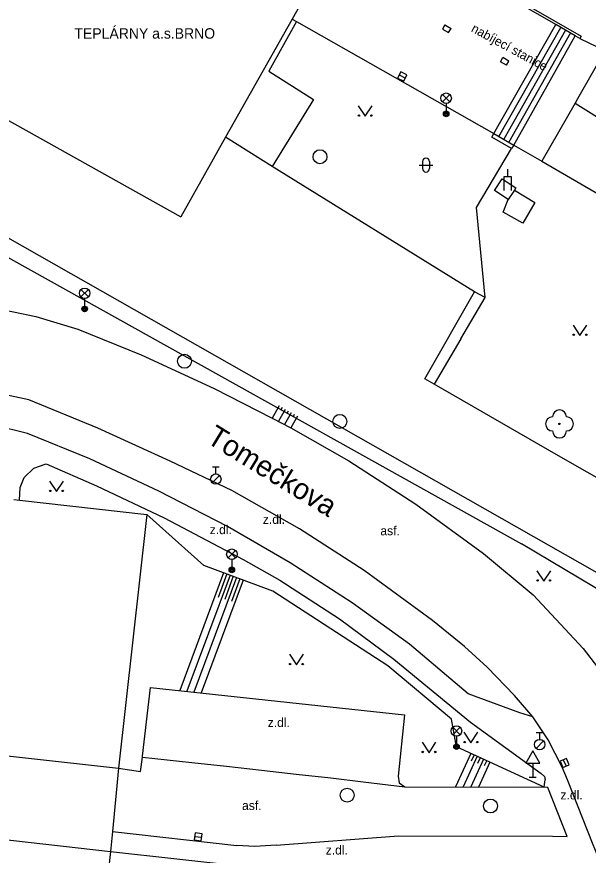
# Model space of a CAD drawing. Extents: x -598233 to -596890, y -1157848 to -1156431.
# Drawn here: x -597215.9 to -597174.9, y -1157268.7 to -1157208.6 of the extents above; entities that cross this region are included whole.
import ezdxf

# ---------------------------------------------------------------- set-up
doc = ezdxf.new("R2010")
doc.units = 0
for name, color, linetype in [('Level 10', 7, 'Continuous'), ('Level 11', 7, 'Continuous'), ('Level 14', 7, 'Continuous'), ('Level 15', 7, 'Continuous'), ('Level 22', 7, 'Continuous'), ('Level 24', 7, 'Continuous'), ('Level 27', 7, 'Continuous'), ('Level 28', 7, 'Continuous'), ('Level 33', 7, 'Continuous'), ('Level 34', 7, 'Continuous'), ('Level 36', 7, 'Continuous'), ('Level 38', 7, 'Continuous'), ('Level 40', 7, 'Continuous'), ('Level 41', 7, 'Continuous'), ('Level 42', 7, 'Continuous'), ('Level 5', 7, 'Continuous'), ('Level 50', 7, 'Continuous'), ('Level 7', 7, 'Continuous'), ('Level 8', 7, 'Continuous')]:
    doc.layers.add(name, color=color, linetype=linetype)

msp = doc.modelspace()

# ---------------------------------------------------------------- linework, layer by layer
at = {"layer": 'Level 10'}
for points in [[(-597248.1599, -1157202.65), (-597249.79, -1157205.54), (-597169.75, -1157251.01)], [(-597197.6, -1157219.33), (-597200.94, -1157217.24)], [(-597166.76, -1157245.92), (-597177.04, -1157240.06), (-597185.97, -1157234.92), (-597186.64, -1157234.54), (-597183.07, -1157228.32), (-597197.6, -1157219.33)], [(-597217.76, -1157229.42), (-597214.55, -1157230.07), (-597211.54, -1157231), (-597206.99, -1157232.83), (-597201.74, -1157235.23), (-597197.58, -1157237.36), (-597196.26, -1157238.06), (-597192.09, -1157240.42), (-597187.29, -1157243.54), (-597182.43, -1157247.07), (-597178.86, -1157250.03), (-597175.29, -1157253.88), (-597174.25, -1157255.2199), (-597172.94, -1157257.12), (-597172.6599, -1157257.53), (-597172.25, -1157258.25), (-597171.13, -1157260.23)], [(-597178.9, -1157258.76), (-597180.21, -1157257.25), (-597182.17, -1157255.21), (-597183.8, -1157253.7199), (-597186.09, -1157251.87), (-597191, -1157248.29), (-597195.62, -1157245.29), (-597200.49, -1157242.56), (-597204.9, -1157240.45), (-597210.09, -1157238.08), (-597215.04, -1157236.06), (-597217.74, -1157235.48), (-597220.51, -1157235.3), (-597223.1599, -1157235.31), (-597225.61, -1157235.67)], [(-597176.78, -1157262.37), (-597177.79, -1157260.42), (-597178.9, -1157258.76)], [(-597150.78, -1157329.63), (-597151.09, -1157328.63), (-597152.34, -1157325.39), (-597152.71, -1157324.44), (-597156.89, -1157313.56), (-597164.2, -1157294.7), (-597164.59, -1157293.77), (-597166.75, -1157288.18), (-597167.1, -1157287.25), (-597169.68, -1157280.58), (-597174.19, -1157268.87), (-597174.45, -1157268.22), (-597174.56, -1157267.95), (-597176.4, -1157263.28), (-597176.78, -1157262.37)]]:
    msp.add_lwpolyline(points, dxfattribs=at)
at = {"layer": 'Level 11'}
for points in [[(-597269.99, -1157196.84), (-597235.41, -1157215.33), (-597179.7, -1157246.37)], [(-597196.1599, -1157208.76), (-597195.84, -1157208.94)], [(-597195.84, -1157208.94), (-597197.82, -1157212.49), (-597194.62, -1157214.52), (-597197.6, -1157219.33)], [(-597195.84, -1157208.94), (-597181.68, -1157216.9699)], [(-597181.68, -1157216.9699), (-597177.24, -1157209.1599)], [(-597181.33, -1157217.18), (-597176.89, -1157209.36)], [(-597176.55, -1157209.56), (-597180.9699, -1157217.38)], [(-597176.2, -1157209.76), (-597180.62, -1157217.59)], [(-597180.26, -1157217.8), (-597177.86, -1157213.54), (-597175.85, -1157209.96)], [(-597175.52, -1157210.15), (-597173.69, -1157211.03)], [(-597175.86, -1157214.79), (-597170.55, -1157218.11), (-597164.47, -1157235.68), (-597163.74, -1157237.8), (-597163.49, -1157238.53), (-597162.73, -1157240.72), (-597161.44, -1157244.4699), (-597163.59, -1157247.7199)], [(-597182.94, -1157222.26), (-597180.42, -1157218.05)], [(-597180.65, -1157221.7), (-597181.64, -1157221.06), (-597181.1, -1157220.2199), (-597180.1, -1157220.86), (-597180.21, -1157221.03)], [(-597180.21, -1157221.03), (-597178.76, -1157221.9), (-597179.6, -1157223.4), (-597181.03, -1157222.61), (-597180.65, -1157221.7)], [(-597180.21, -1157221.03), (-597180.65, -1157221.7)], [(-597182.32, -1157228.73), (-597182.94, -1157222.26)], [(-597182.32, -1157228.73), (-597183.07, -1157228.32)], [(-597184.06, -1157231.68), (-597182.32, -1157228.73)], [(-597184.06, -1157231.68), (-597185.97, -1157234.92)], [(-597183.52, -1157257.13), (-597187.75, -1157253.56), (-597191.84, -1157250.59), (-597196.29, -1157247.73), (-597200.8, -1157245.13), (-597205.73, -1157242.61), (-597210.68, -1157240.29), (-597215.15, -1157238.46), (-597217.49, -1157237.89), (-597219.51, -1157237.65), (-597221.14, -1157237.67)], [(-597215.67, -1157242.34), (-597215.39, -1157241.63), (-597214.69, -1157240.95), (-597213.79, -1157240.64), (-597210.18, -1157242.2199), (-597205.33, -1157244.52), (-597199.6599, -1157247.49), (-597197.04, -1157248.9699), (-597192.76, -1157251.75), (-597188.86, -1157254.63), (-597183.37, -1157259.1599), (-597178.29, -1157262.83), (-597178.05, -1157263.05), (-597178, -1157263.28)], [(-597215.71, -1157243.25), (-597215.67, -1157242.34)], [(-597206.89, -1157261.6599), (-597206.88, -1157261.58), (-597206.32, -1157256.6599), (-597188.09, -1157258.62), (-597188.56, -1157263.03)], [(-597178.9, -1157258.76), (-597179.82, -1157258.49), (-597183.52, -1157257.13)], [(-597228.62, -1157260.23), (-597208.61, -1157262.46)], [(-597208.61, -1157262.46), (-597207.03, -1157262.68), (-597206.89, -1157261.6599)], [(-597206.89, -1157261.6599), (-597203.36, -1157262.05), (-597200.87, -1157262.31), (-597198.35, -1157262.59), (-597195.86, -1157262.87), (-597193.38, -1157263.15), (-597191.07, -1157263.42), (-597188.08, -1157263.78)], [(-597188.56, -1157263.03), (-597188.4699, -1157263.49), (-597188.08, -1157263.78)], [(-597178.07, -1157263.81), (-597178.06, -1157263.63), (-597178, -1157263.28)], [(-597188.08, -1157263.78), (-597178.07, -1157263.81)], [(-597176.42, -1157267.35), (-597177.81, -1157263.84), (-597178.07, -1157263.81)], [(-597229.25, -1157266.1599), (-597209.18, -1157268.42)], [(-597209.04, -1157266.98), (-597200.12, -1157267.99)], [(-597197.31, -1157267.98), (-597188.52, -1157267.3), (-597177.4699, -1157267.32), (-597176.42, -1157267.35)], [(-597197.31, -1157267.98), (-597198.83, -1157268.07), (-597200.12, -1157267.99)]]:
    msp.add_lwpolyline(points, dxfattribs=at)
at = {"layer": 'Level 14'}
msp.add_lwpolyline([(-597178.07, -1157263.81), (-597184.37, -1157260.9099), (-597184.7199, -1157258.94), (-597189.29, -1157255.12), (-597197.54, -1157249.76), (-597202.48, -1157247.92), (-597206.59, -1157244.28)], dxfattribs=at)
at = {"layer": 'Level 15'}
for points in [[(-597197.08, -1157236.49), (-597197.58, -1157237.36)], [(-597196.65, -1157236.74), (-597197.14, -1157237.59)], [(-597196.87, -1157236.61), (-597196.9699, -1157236.78)], [(-597196.2199, -1157236.98), (-597196.7, -1157237.83)], [(-597196.43, -1157236.86), (-597196.53, -1157237.03)], [(-597195.78, -1157237.23), (-597196.26, -1157238.06)], [(-597196, -1157237.11), (-597196.09, -1157237.27)], [(-597201.08, -1157248.44), (-597204.2199, -1157256.89)], [(-597200.61, -1157248.62), (-597203.71, -1157256.94)], [(-597200.14, -1157248.79), (-597203.2, -1157257)], [(-597199.67, -1157248.9699), (-597202.69, -1157257.05)], [(-597200.85, -1157248.53), (-597201.4699, -1157250.21)], [(-597200.38, -1157248.7), (-597200.99, -1157250.36)], [(-597199.9099, -1157248.88), (-597200.51, -1157250.51)], [(-597183.34, -1157261.39), (-597184.45, -1157263.79)], [(-597182.89, -1157261.59), (-597183.9, -1157263.79)], [(-597183.11, -1157261.49), (-597183.32, -1157261.95)], [(-597182.43, -1157261.8), (-597183.35, -1157263.79)], [(-597182.6599, -1157261.7), (-597182.85, -1157262.12)], [(-597181.98, -1157262.01), (-597182.8, -1157263.8)], [(-597182.2, -1157261.9099), (-597182.38, -1157262.28)]]:
    msp.add_lwpolyline(points, dxfattribs=at)
at = {"layer": 'Level 22'}
msp.add_circle((-597176.98, -1157237.78), 0.05, dxfattribs=at)
for centre, start, end in [((-597176.98, -1157237.28), 0, 180), ((-597177.48, -1157237.78), 90, 270), ((-597176.48, -1157237.78), 270, 90), ((-597176.98, -1157238.28), 180, 0)]:
    msp.add_arc(centre, 0.5, start, end, dxfattribs=at)
at = {"layer": 'Level 24'}
for points in [[(-597185.2, -1157209.18), (-597185.37, -1157209.48)], [(-597185.2, -1157209.18), (-597184.76, -1157209.43)], [(-597185.37, -1157209.48), (-597184.94, -1157209.73)], [(-597184.94, -1157209.73), (-597184.76, -1157209.43)], [(-597181.22, -1157211.82), (-597181.04, -1157211.52)], [(-597180.61, -1157211.77), (-597181.04, -1157211.52)], [(-597180.79, -1157212.07), (-597180.61, -1157211.77)], [(-597180.79, -1157212.07), (-597181.22, -1157211.82)]]:
    msp.add_lwpolyline(points, dxfattribs=at)
at = {"layer": 'Level 27'}
for p, q in [((-597188.4827, -1157212.7665), (-597188.0373, -1157212.9935)), ((-597176.7119, -1157261.8517), (-597176.5081, -1157262.3083)), ((-597203.1478, -1157267.3367), (-597202.6522, -1157267.4033))]:
    msp.add_line(p, q, dxfattribs=at)
for points in [[(-597188.5963, -1157212.9892), (-597188.1508, -1157213.2163), (-597187.9237, -1157212.7708), (-597188.3692, -1157212.5437)], [(-597176.9402, -1157261.9536), (-597176.7364, -1157262.4102), (-597176.2798, -1157262.2064), (-597176.4836, -1157261.7498)], [(-597203.1811, -1157267.5845), (-597202.6855, -1157267.6511), (-597202.6189, -1157267.1555), (-597203.1145, -1157267.0889)]]:
    msp.add_lwpolyline(points, close=True, dxfattribs=at)
for centre in [(-597194.1599, -1157218.63), (-597203.88, -1157233.29), (-597192.74, -1157237.6), (-597192.21, -1157264.39), (-597181.93, -1157265.1599)]:
    msp.add_circle(centre, 0.5, dxfattribs=at)
at = {"layer": 'Level 28'}
for p, q in [((-597201.88, -1157240.855), (-597201.38, -1157240.855)), ((-597201.63, -1157241.355), (-597201.63, -1157240.855)), ((-597201.888, -1157242.002), (-597201.358, -1157241.472)), ((-597178.65, -1157259.885), (-597178.15, -1157259.885)), ((-597178.4, -1157260.385), (-597178.4, -1157259.885)), ((-597178.658, -1157261.032), (-597178.128, -1157260.502))]:
    msp.add_line(p, q, dxfattribs=at)
for centre in [(-597201.63, -1157241.73), (-597178.4, -1157260.76)]:
    msp.add_circle(centre, 0.375, dxfattribs=at)
at = {"layer": 'Level 33'}
for p, q in [((-597185.375, -1157214.7), (-597184.845, -1157214.17)), ((-597185.375, -1157214.17), (-597184.845, -1157214.7)), ((-597185.11, -1157214.81), (-597185.11, -1157215.56)), ((-597211.305, -1157228.68), (-597210.775, -1157228.15)), ((-597211.305, -1157228.15), (-597210.775, -1157228.68)), ((-597211.04, -1157228.79), (-597211.04, -1157229.54)), ((-597200.745, -1157247.38), (-597200.215, -1157246.85)), ((-597200.745, -1157246.85), (-597200.215, -1157247.38)), ((-597200.48, -1157247.49), (-597200.48, -1157248.24)), ((-597184.635, -1157260.0499), (-597184.105, -1157259.5199)), ((-597184.635, -1157259.5199), (-597184.105, -1157260.0499)), ((-597184.37, -1157260.1599), (-597184.37, -1157260.9099))]:
    msp.add_line(p, q, dxfattribs=at)
for centre, radius in [((-597185.11, -1157214.435), 0.375), ((-597185.11, -1157215.56), 0.2), ((-597185.11, -1157215.56), 0.1445), ((-597185.11, -1157215.56), 0.0876), ((-597211.04, -1157228.415), 0.375), ((-597211.04, -1157229.54), 0.2), ((-597211.04, -1157229.54), 0.1445), ((-597211.04, -1157229.54), 0.0876), ((-597200.48, -1157247.115), 0.375), ((-597200.48, -1157248.24), 0.2), ((-597200.48, -1157248.24), 0.1445), ((-597200.48, -1157248.24), 0.0876), ((-597184.37, -1157259.7849), 0.375), ((-597184.37, -1157260.9099), 0.2), ((-597184.37, -1157260.9099), 0.1445), ((-597184.37, -1157260.9099), 0.0876)]:
    msp.add_circle(centre, radius, dxfattribs=at)
at = {"layer": 'Level 34'}
for p, q in [((-597178.9, -1157262.082), (-597178.9, -1157263.1)), ((-597179.15, -1157263.1), (-597178.65, -1157263.1))]:
    msp.add_line(p, q, dxfattribs=at)
msp.add_lwpolyline([(-597179.4, -1157262.082), (-597178.4, -1157262.082), (-597178.9, -1157261.216)], close=True, dxfattribs=at)
at = {"layer": 'Level 36'}
for p, q in [((-597186.806, -1157218.976), (-597186.806, -1157219.476)), ((-597186.306, -1157218.976), (-597186.306, -1157219.476)), ((-597187.056, -1157219.226), (-597186.056, -1157219.226))]:
    msp.add_line(p, q, dxfattribs=at)
for points in [[(-597191.42, -1157214.98), (-597190.92, -1157215.73), (-597190.42, -1157214.98)], [(-597176.01, -1157230.69), (-597175.51, -1157231.44), (-597175.01, -1157230.69)], [(-597213.56, -1157241.88), (-597213.06, -1157242.63), (-597212.56, -1157241.88)], [(-597178.6, -1157248.3), (-597178.1, -1157249.05), (-597177.6, -1157248.3)], [(-597196.35, -1157254.29), (-597195.85, -1157255.04), (-597195.35, -1157254.29)], [(-597183.83, -1157259.88), (-597183.33, -1157260.63), (-597182.83, -1157259.88)], [(-597186.84, -1157260.59), (-597186.34, -1157261.34), (-597185.84, -1157260.59)]]:
    msp.add_lwpolyline(points, dxfattribs=at)
for centre in [(-597191.3702, -1157215.6798), (-597190.4708, -1157215.6798), (-597175.9602, -1157231.3898), (-597175.0608, -1157231.3898), (-597213.5102, -1157242.5798), (-597212.6108, -1157242.5798), (-597178.5502, -1157248.9998), (-597177.6508, -1157248.9998), (-597196.3002, -1157254.9898), (-597195.4008, -1157254.9898), (-597183.7802, -1157260.5798), (-597182.8808, -1157260.5798), (-597186.7902, -1157261.2898), (-597185.8908, -1157261.2898)]:
    msp.add_circle(centre, 0.05, dxfattribs=at)
for centre, start, end in [((-597186.5557, -1157218.9763), 0, 180), ((-597186.5557, -1157219.4763), 180, 0)]:
    msp.add_arc(centre, 0.25, start, end, dxfattribs=at)
at = {"layer": 'Level 38'}
msp.add_line((-597180.69, -1157220.04), (-597180.69, -1157219.51), dxfattribs=at)
msp.add_lwpolyline([(-597180.94, -1157221.04), (-597180.94, -1157220.04), (-597180.44, -1157220.04), (-597180.44, -1157221.04)], dxfattribs=at)
at = {"layer": 'Level 5'}
for points in [[(-597191.71, -1157200.86), (-597196.1599, -1157208.76)], [(-597239.96, -1157202.9099), (-597204.15, -1157222.93)], [(-597196.1599, -1157208.76), (-597200.94, -1157217.24)], [(-597200.94, -1157217.24), (-597204.15, -1157222.93)], [(-597216.11, -1157243.2), (-597215.71, -1157243.25)], [(-597215.71, -1157243.25), (-597206.59, -1157244.28)], [(-597206.59, -1157244.28), (-597208.61, -1157262.46)], [(-597228.62, -1157260.23), (-597208.61, -1157262.46)], [(-597208.61, -1157262.46), (-597209.04, -1157266.98)], [(-597209.04, -1157266.98), (-597209.18, -1157268.42)], [(-597209.18, -1157268.42), (-597209.86, -1157274.54)], [(-597209.18, -1157268.42), (-597199.67, -1157269.48)]]:
    msp.add_lwpolyline(points, dxfattribs=at)
at = {"layer": 'Level 7'}
for points in [[(-597177.24, -1157209.1599), (-597191.71, -1157200.86)], [(-597191.61, -1157200.69), (-597175.42, -1157209.98), (-597175.52, -1157210.15)], [(-597175.85, -1157209.96), (-597177.24, -1157209.1599)], [(-597175.52, -1157210.15), (-597175.85, -1157209.96)], [(-597175.76, -1157214.62), (-597175.86, -1157214.79)], [(-597175.86, -1157214.79), (-597178.25, -1157218.96)], [(-597180.42, -1157218.05), (-597181.83, -1157217.23), (-597181.68, -1157216.9699)], [(-597181.68, -1157216.9699), (-597180.26, -1157217.8)], [(-597180.26, -1157217.8), (-597180.42, -1157218.05)], [(-597180.26, -1157217.8), (-597178.25, -1157218.96)], [(-597178.25, -1157218.96), (-597169.56, -1157223.98), (-597170.9, -1157226.06), (-597168.26, -1157234.66), (-597165.51, -1157243.59), (-597166.76, -1157245.92)], [(-597169.75, -1157251.01), (-597170.32, -1157251.96), (-597179.7, -1157246.37)]]:
    msp.add_lwpolyline(points, dxfattribs=at)
at = {"layer": 'Level 8'}
msp.add_lwpolyline([(-597175.76, -1157214.62), (-597174.2199, -1157211.94)], dxfattribs=at)

# ---------------------------------------------------------------- texts
at = {"layer": 'Level 40'}
for s, p in [('z.dl.', (-597198.26, -1157244.94)), ('z.dl.', (-597202.07, -1157245.68)), ('asf.', (-597189.83, -1157245.76)), ('z.dl.', (-597197.9099, -1157259.5)), ('z.dl.', (-597176.9099, -1157264.69)), ('asf.', (-597199.75, -1157265.45)), ('z.dl.', (-597193.75, -1157268.64))]:
    msp.add_text(s, height=0.65, dxfattribs=at).set_placement(p)
at = {"layer": 'Level 41'}
msp.add_text('TEPLÁRNY a.s.BRNO', height=0.75, dxfattribs=at).set_placement((-597211.77, -1157210.17))
at = {"layer": 'Level 42'}
msp.add_text('nabíjecí stanice', height=0.65, rotation=331.519956, dxfattribs=at).set_placement((-597183.37, -1157209.63))
at = {"layer": 'Level 50'}
msp.add_text('Tomečkova', height=1.5, rotation=328.452685, dxfattribs=at).set_placement((-597202.3809, -1157239.0639))

doc.saveas('drawing.dxf')
